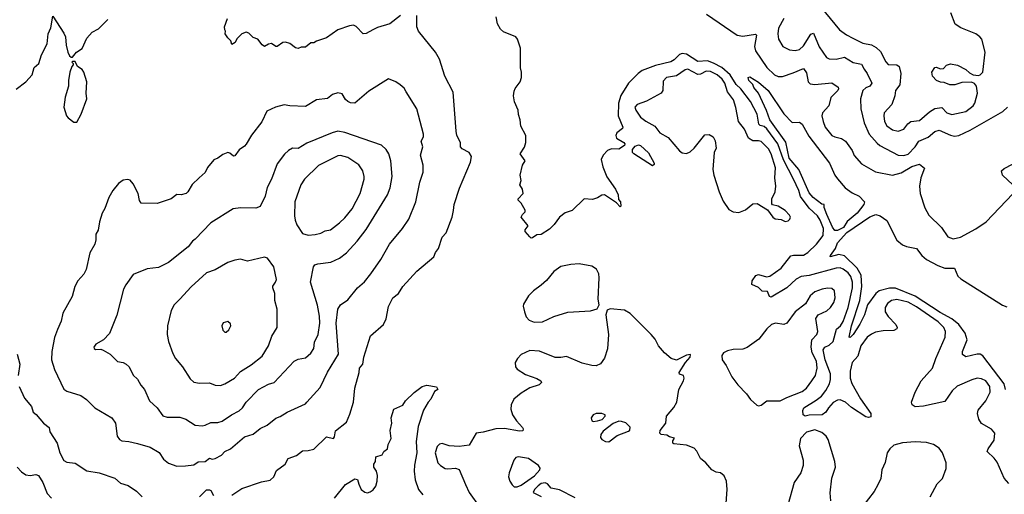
# Model space of a CAD drawing. Extents: x 1468344 to 1613994, y 525695 to 643861.
# Tile 408 of 427: x 1593431 to 1600407, y 620802 to 624166. Entities that reach past the tile are written whole.
import ezdxf

# ---------------------------------------------------------------- set-up
doc = ezdxf.new("R2010")
doc.units = 0

msp = doc.modelspace()

# ---------------------------------------------------------------- linework, layer by layer
at = {"layer": '0CON10XD'}
for points in [[(1599106.4, 624255), (1599239.5, 624095), (1599288.5, 624058.5), (1599334, 624034), (1599405, 624000.4), (1599465, 623987.1), (1599499.1, 623969.1), (1599529.5, 623939.5), (1599566.7, 623866.7), (1599585, 623848), (1599645.8, 623845.8), (1599662.5, 623835), (1599674.4, 623785), (1599666.9, 623705), (1599636.8, 623663.2), (1599631.9, 623625), (1599609.4, 623565), (1599555.7, 623505), (1599552.5, 623485), (1599556.9, 623445), (1599575, 623414.5), (1599615, 623385.4), (1599655, 623374.6)], [(1593405.5, 623674.5), (1593475, 623724.2), (1593520, 623775), (1593534, 623826), (1593567.5, 623855), (1593585, 623916.7), (1593626.9, 623995), (1593634.1, 624065.9), (1593652.3, 624107.7), (1593665, 624190), (1593745, 624070), (1593756.7, 624045), (1593760, 623985), (1593772.5, 623935), (1593785, 623910), (1593795, 623900), (1593805, 623900), (1593833.6, 623936.4), (1593875, 623962.5), (1593906.7, 624035), (1593945, 624076.7), (1593988.8, 624101.2), (1594055, 624166.2)], [(1596130, 624195), (1596053.6, 624136.4), (1595965, 624111.2), (1595933, 624093), (1595885, 624068.8), (1595865, 624066.2), (1595815, 624117.5), (1595795, 624126.7), (1595767, 624123), (1595685, 624093.3), (1595603.9, 624036.1), (1595535, 624013.8), (1595515, 624001.2), (1595495, 624001.2), (1595455, 623970), (1595425, 623970), (1595405, 623962), (1595385, 623966.7), (1595345, 623996.7), (1595315, 624007.5), (1595295, 624003.3), (1595255, 623976.7), (1595245, 623976.7), (1595215, 623996.7), (1595195, 623993.3), (1595165, 623976.7), (1595148.3, 623988.3), (1595118.3, 624028.3), (1595085, 624040), (1595055, 624071.2), (1595035, 624077.5), (1595005, 624066.2), (1594970.7, 624029.3), (1594956.7, 624005), (1594935, 623990), (1594927, 624017), (1594905, 624036.7), (1594887.5, 624065), (1594890, 624085), (1594883.6, 624093.6), (1594882.5, 624115), (1594903.3, 624175)], [(1594933.3, 620795), (1595005, 620842), (1595145, 620890), (1595205, 620902.5), (1595232, 620925), (1595250.3, 620969.7), (1595311.2, 621015), (1595333.3, 621055), (1595392.1, 621077.9), (1595435, 621110.8), (1595475, 621112.2), (1595515, 621122.9), (1595605, 621208.9), (1595655, 621198), (1595661.7, 621208.3), (1595668.1, 621251.9), (1595745.8, 621314.2), (1595770.5, 621369.5), (1595795.5, 621454.5), (1595805.5, 621554.5), (1595837.1, 621665), (1595839.2, 621695), (1595862.5, 621725), (1595870, 621775), (1595917.5, 621925), (1596009.2, 622005), (1596027.5, 622045), (1596045, 622132.5), (1596074, 622195), (1596113.8, 622225), (1596146.2, 622275), (1596245, 622383.8), (1596366.2, 622485), (1596376.2, 622515), (1596398, 622545), (1596424, 622625), (1596452, 622655), (1596494.1, 622765.9), (1596503.9, 622813.9), (1596509.2, 622855), (1596547.9, 622972.1), (1596625.8, 623155), (1596632, 623195), (1596615, 623224), (1596565, 623250.8), (1596554.2, 623265), (1596554, 623295), (1596529.2, 623345), (1596522.5, 623375), (1596501.7, 623651.7), (1596442.9, 623765), (1596405.6, 623885.6), (1596378, 623935), (1596256.2, 624085), (1596244.2, 624115), (1596244, 624195)], [(1597652, 622965), (1597670, 622925), (1597672.5, 622892.5), (1597687.5, 622875), (1597690, 622845), (1597685, 622840), (1597658.3, 622868.3), (1597575, 622923.3), (1597555, 622922.5), (1597525, 622903.3), (1597488.3, 622891.7), (1597430, 622895), (1597346.1, 622813.9), (1597295, 622796.7), (1597255, 622766.7), (1597216.8, 622713.2), (1597185, 622681.2), (1597125, 622643.8), (1597095, 622640), (1597065, 622618.8), (1597055, 622617.5), (1597046.1, 622626.1), (1597012.5, 622665), (1597013, 622677), (1597032.5, 622705), (1596983.3, 622765), (1596992.5, 622785), (1597012.5, 622805), (1597012.5, 622815), (1596983.3, 622865), (1596963, 622887), (1596962.5, 622895), (1596997.5, 622935), (1596993.3, 622965), (1596973.8, 622995), (1596983.3, 623025), (1596976.2, 623065), (1596993.8, 623135), (1597011.2, 623165), (1596976.7, 623215), (1597007.3, 623262.7), (1597016, 623295), (1597016.2, 623345), (1596980.7, 623410.7), (1596976.7, 623455), (1596963.9, 623493.9), (1596963.8, 623525), (1596937, 623583), (1596930, 623625), (1596935, 623660), (1596941.7, 623678.3), (1596976.7, 623725), (1596986.7, 623755), (1596987, 623793), (1596978.8, 623825), (1596980, 623965), (1596957.7, 624027.7), (1596945, 624043.3), (1596858.8, 624078.8), (1596837.7, 624097.7), (1596816.1, 624136.1), (1596808, 624185)], [(1598297.7, 624205), (1598515, 624056.1), (1598555, 624048.4), (1598645, 624064.2), (1598651.1, 624055), (1598636.9, 623976.9), (1598643.8, 623945), (1598725, 623827.9), (1598779.4, 623775), (1598805, 623762.3), (1598835, 623762.7), (1598911.2, 623788.8), (1598985, 623819.4), (1599005, 623788.8), (1599017.5, 623725), (1599031.8, 623711.8), (1599065.5, 623705.5), (1599185, 623717.8), (1599228.7, 623688.7), (1599231.8, 623675), (1599227.1, 623665), (1599177.5, 623615), (1599162.9, 623555), (1599118.6, 623505), (1599114.5, 623485), (1599122.5, 623445), (1599137.5, 623405), (1599184.7, 623344.7), (1599205, 623334.5), (1599254.5, 623324.5), (1599282.5, 623305), (1599327.8, 623237.8), (1599343.7, 623203.7), (1599395.8, 623145), (1599495, 623087.8), (1599615, 623064.6), (1599675, 623079.8), (1599750.5, 623125), (1599805, 623140.8), (1599842.5, 623112.5), (1599815.5, 623045.5), (1599806.9, 622985), (1599810.9, 622935), (1599842.6, 622832.6), (1599871.3, 622781.3), (1599961.9, 622691.9), (1600005.7, 622625.7), (1600045, 622611.9), (1600096.2, 622625), (1600205.5, 622684.5), (1600277.9, 622732.1), (1600467.7, 622932.3)], [(1598845, 624174.4), (1598806.1, 624105), (1598802.1, 624065), (1598807.2, 624027.2), (1598838, 623975), (1598885, 623951.1), (1598925, 623947.1), (1598955, 623953.8), (1598985, 623981.1), (1599035, 624062.2), (1599055, 624071.4), (1599095, 623974.4), (1599147.4, 623897.4), (1599165, 623889.4), (1599214.5, 623885.5), (1599275, 623901.3), (1599335, 623861.5), (1599395, 623850), (1599414.6, 623815), (1599435.4, 623785), (1599467.5, 623715), (1599455, 623695.7), (1599425, 623681.8), (1599405.3, 623664.7), (1599386.8, 623605), (1599390.9, 623535), (1599414.2, 623434.2), (1599449.6, 623355), (1599505, 623290), (1599525, 623273.6), (1599655, 623206.2), (1599695, 623202.5), (1599725, 623213.8), (1599775.7, 623264.3), (1599801.9, 623305), (1599866.2, 623333.8), (1599915, 623374.5), (1599945, 623381.8), (1600025, 623347.1), (1600055, 623341.3), (1600085, 623344.4), (1600165, 623382.2), (1600396.1, 623515), (1600428.9, 623545)], [(1599655, 623374.6), (1599695, 623389.5), (1599723.1, 623426.9), (1599745, 623443.6), (1599805, 623451.5), (1599876.2, 623513.8), (1599915, 623535.5), (1599965, 623543.5), (1600000.6, 623505), (1600035, 623493.1), (1600135, 623516), (1600185.6, 623554.4), (1600197.1, 623575), (1600215.8, 623645.8), (1600208.8, 623695), (1600195, 623713.3), (1600175, 623723.3), (1600105, 623721.2), (1600056.1, 623703.9), (1600020, 623705), (1599981.7, 623721.7), (1599955, 623723.3), (1599927.5, 623735), (1599897.5, 623765), (1599893.3, 623795), (1599915, 623826.2), (1599925, 623830), (1599955, 623817.5), (1599975, 623820), (1599997.7, 623842.3), (1600025, 623852.5), (1600075, 623844), (1600135, 623812), (1600159.5, 623789.5), (1600185.9, 623775.9), (1600225, 623769.2), (1600235, 623774), (1600255.7, 623795), (1600270.8, 623935), (1600246.9, 624026.9), (1600234.2, 624045), (1600205.4, 624065.4), (1600098.7, 624108.7), (1600058, 624135), (1600028.1, 624215)], [(1600438.3, 620878.3), (1600405, 620916), (1600355, 621030), (1600335, 621057.8), (1600285.6, 621105), (1600291.5, 621125), (1600334.6, 621185), (1600339.4, 621235), (1600315, 621264.3), (1600244.6, 621304.6), (1600226.9, 621335), (1600216.7, 621375), (1600221.4, 621398.6), (1600275, 621464.3), (1600306.4, 621525), (1600305, 621566.2), (1600275.4, 621605.4), (1600245, 621620), (1600215, 621625.8), (1600175.7, 621614.3), (1600072.6, 621567.4), (1600038, 621535), (1599985, 621459.2), (1599835, 621425.6), (1599775, 621422.9), (1599754, 621435), (1599750, 621455), (1599775, 621526.7), (1599818.5, 621605), (1599897.3, 621695), (1599921.2, 621765), (1599988.2, 621915), (1599990.8, 621955), (1599978.2, 621985), (1599937.7, 622025), (1599785, 622130.3), (1599725, 622163.2), (1599645, 622182.5), (1599608, 622175), (1599580, 622155), (1599563.6, 622125), (1599563.6, 622095), (1599582.9, 622062.9), (1599638.1, 622005), (1599647.5, 621985), (1599645.8, 621975), (1599625, 621963.1), (1599548.5, 621961.5), (1599495, 621950), (1599465, 621937.9), (1599435, 621916.4), (1599390.8, 621855), (1599368.7, 621781.3), (1599329.1, 621735), (1599314.7, 621675.3), (1599314.7, 621625), (1599326.2, 621586.2), (1599388.8, 621478.8), (1599461.2, 621375), (1599460, 621350), (1599445, 621346.7), (1599425, 621352), (1599325, 621416), (1599281.2, 621455), (1599245, 621470.8), (1599225, 621468.6), (1599195, 621451.4), (1599160.6, 621415), (1599143.5, 621385), (1599115.2, 621364.8), (1599025, 621361.9), (1598995, 621354.7), (1598982.9, 621365), (1598978.6, 621395), (1598986.2, 621415), (1599075, 621468.8), (1599111.4, 621498.6), (1599143.4, 621536.6), (1599169.5, 621585), (1599176.5, 621615), (1599174.3, 621655), (1599137.4, 621755), (1599124.3, 621825), (1599135.6, 621844.4), (1599165, 621859), (1599195.3, 621885), (1599217.6, 621972.4), (1599245.3, 621995), (1599265, 622026.9), (1599300.4, 622125), (1599330.9, 622265), (1599331.7, 622305), (1599319.2, 622345), (1599300.9, 622370.9), (1599265, 622398.7), (1599245, 622405.9), (1599215, 622405.8), (1599025, 622351.6), (1598968.6, 622345), (1598932.9, 622327.1), (1598865, 622264.6), (1598755, 622200), (1598743.8, 622205), (1598728.6, 622238.6), (1598692.3, 622242.3), (1598665, 622266.7), (1598618.3, 622288.3), (1598620, 622315), (1598646.4, 622353.6), (1598665, 622358.8), (1598722.7, 622342.7), (1598745, 622346.9), (1598825, 622405.5), (1598895, 622491.9), (1598912.8, 622497.2), (1598985, 622497.3), (1599014.5, 622515.5), (1599075.3, 622575), (1599124.2, 622635.8), (1599126.1, 622685), (1599102.9, 622745), (1599083.5, 622775), (1599025, 622830), (1598962, 622912), (1598950, 622955), (1598914.2, 623035), (1598841.5, 623171.5), (1598801.4, 623285), (1598725, 623393.1), (1598705, 623408.8), (1598676.5, 623416.5), (1598666.8, 623425), (1598654.7, 623495), (1598609.1, 623585), (1598541.2, 623675), (1598507.6, 623707.6), (1598464, 623775), (1598406.1, 623826.1), (1598347.7, 623857.7), (1598305, 623874.6), (1598235, 623868.7), (1598155, 623920.8), (1598123.6, 623926.4), (1598105, 623918.3), (1598068.8, 623881.2), (1598045, 623867.1), (1597935, 623841.6), (1597841.2, 623805), (1597812.3, 623785), (1597743.9, 623716.1), (1597691.2, 623628.8), (1597673.8, 623575), (1597670.6, 623485), (1597703.3, 623405), (1597700.8, 623395), (1597661.9, 623365), (1597655.7, 623345), (1597660, 623325), (1597711.2, 623295), (1597718.8, 623285), (1597716.2, 623275), (1597675, 623248.9), (1597625, 623250.4), (1597595, 623238.2), (1597564.5, 623205), (1597551.2, 623175), (1597562.5, 623122.5), (1597591.5, 623051.5), (1597652, 622965)], [(1593835, 623440), (1593866.7, 623495), (1593906.7, 623605), (1593902.5, 623645), (1593906.2, 623725), (1593886.7, 623795), (1593875, 623812.5), (1593840, 623835), (1593825, 623870), (1593805, 623870), (1593800, 623865), (1593810, 623855), (1593810, 623845), (1593800, 623835), (1593787, 623793), (1593776.7, 623735), (1593776.4, 623693.6), (1593753.6, 623616.4), (1593743.3, 623545), (1593762.5, 623485), (1593775, 623470), (1593815, 623440), (1593835, 623440)], [(1598855, 622736), (1598875, 622740), (1598888.3, 622751.7), (1598891.2, 622765), (1598885, 622780), (1598855, 622812.5), (1598803.9, 622843.9), (1598765, 622852.5), (1598760.7, 622860.7), (1598760, 622895), (1598783.1, 622945), (1598788.8, 622985), (1598781.2, 623045), (1598785.3, 623114.8), (1598755.8, 623215), (1598735, 623250.4), (1598685, 623301.5), (1598665, 623307.3), (1598625, 623306), (1598595.2, 623325.2), (1598565, 623389.4), (1598524.5, 623445), (1598505.5, 623544.5), (1598488.1, 623598.1), (1598445.2, 623655.2), (1598427.2, 623715), (1598407.8, 623745), (1598373.3, 623775), (1598325, 623798.9), (1598295, 623800), (1598255, 623779.2), (1598235, 623777.5), (1598165, 623816.2), (1598145, 623810.4), (1598085, 623767.6), (1598014.7, 623755.3), (1597989.1, 623730.9), (1597988.2, 623665), (1597975.6, 623645), (1597871.2, 623588.8), (1597805.8, 623565), (1597790, 623545), (1597795.6, 623525), (1597830, 623475), (1597866.3, 623446.3), (1597931.8, 623411.8), (1597967.5, 623365), (1598025, 623330.4), (1598105, 623236.7), (1598125, 623222.1), (1598155, 623217.1), (1598181.2, 623228.8), (1598209.4, 623255), (1598285, 623348.8), (1598315, 623351.4), (1598345, 623336), (1598357.9, 623307.9), (1598365.8, 623255), (1598351.1, 623225), (1598341.5, 623105), (1598348.5, 623065), (1598386.9, 622945), (1598415, 622878.8), (1598455, 622821.2), (1598485, 622804.3), (1598525, 622800), (1598572.9, 622817.1), (1598625, 622861.2), (1598655, 622863.8), (1598729.3, 622819.3), (1598766.1, 622766.1), (1598782.5, 622755), (1598825, 622748.8), (1598855, 622736)], [(1599205, 622672.3), (1599189.3, 622695), (1599148.8, 622785), (1599130.5, 622835), (1599130, 622855), (1599115, 622858.6), (1599053.2, 622905), (1599025, 622937.6), (1598951.2, 623105), (1598883.5, 623185), (1598858.8, 623298.8), (1598744.8, 623455), (1598722.3, 623522.3), (1598665.5, 623645), (1598631.4, 623685), (1598625, 623706.2), (1598598, 623735), (1598593.3, 623756.7), (1598605, 623760), (1598665, 623722.9), (1598733.3, 623665), (1598845, 623497.5), (1598905, 623436.7), (1598955, 623439.2), (1598975, 623425.8), (1599020.9, 623340.9), (1599169.4, 623149.4), (1599206.7, 623065), (1599225, 623038.2), (1599279.5, 622975), (1599328.1, 622938.1), (1599379.2, 622915), (1599415.4, 622875.4), (1599412.5, 622855), (1599365, 622795.5), (1599294.6, 622735), (1599267.3, 622692.7), (1599225, 622672.8), (1599205, 622672.3)], [(1594545, 621000.6), (1594605, 621002.9), (1594665, 621010.5), (1594695, 621032.9), (1594744.5, 621035.5), (1594775, 621057.5), (1594795, 621050), (1594815, 621054.5), (1594859.8, 621080.2), (1594884, 621105), (1594925.4, 621124.6), (1595025, 621209.4), (1595085, 621228.1), (1595135, 621268.1), (1595185, 621291.9), (1595245, 621342), (1595277.4, 621352.6), (1595325, 621384), (1595455, 621444.2), (1595465, 621454), (1595560.9, 621559.1), (1595611.7, 621668.3), (1595690, 621795), (1595672.7, 622015), (1595684.4, 622115), (1595704.3, 622145.7), (1595755, 622181.2), (1595824.1, 622265.9), (1595872.9, 622307.1), (1595920, 622365), (1595989.5, 622465), (1596050.6, 622575), (1596144.3, 622685), (1596188.8, 622751.2), (1596238.2, 622875), (1596266.7, 623015), (1596290, 623085), (1596288.9, 623135), (1596271.5, 623205), (1596287.8, 623265), (1596275.6, 623305), (1596291.9, 623335), (1596293.1, 623355), (1596244.4, 623534.4), (1596170, 623655), (1596155, 623681.2), (1596127.5, 623705), (1596095, 623726.2), (1596045, 623746.2), (1595905, 623659.2), (1595805, 623574.2), (1595775, 623575.8), (1595755, 623585.8), (1595739.2, 623599.2), (1595715, 623641.2), (1595685, 623647.1), (1595647.5, 623635), (1595611.7, 623608.3), (1595535, 623598), (1595455, 623550), (1595345, 623554.3), (1595305, 623562.5), (1595243.2, 623546.8), (1595181.4, 623518.6), (1595147, 623443), (1595072.4, 623347.6), (1595035, 623283.3), (1595025, 623270), (1594985, 623243.3), (1594955, 623200), (1594945, 623198), (1594920.5, 623220.5), (1594905, 623223.8), (1594870.3, 623209.7), (1594835, 623183.3), (1594806.4, 623173.6), (1594762.9, 623117.1), (1594745, 623083.3), (1594703.3, 623045), (1594652.3, 622997.7), (1594623.3, 622945), (1594610, 622935), (1594575, 622924), (1594545, 622926.7), (1594503.9, 622896.1), (1594405, 622863.8), (1594292.5, 622865), (1594280, 622885), (1594270, 622935), (1594235, 623002.5), (1594215, 623027.5), (1594195, 623033.3), (1594165, 623028.8), (1594131.2, 623005), (1594091.2, 622955), (1594063.8, 622905), (1594035, 622827.5), (1594016.2, 622795), (1593996, 622734), (1593986.2, 622675), (1593970, 622645), (1593971.2, 622605), (1593963.8, 622575), (1593927.7, 622512.3), (1593901.2, 622395), (1593885, 622363.3), (1593843.8, 622315), (1593821.2, 622275), (1593803.3, 622205), (1593736.7, 622085), (1593725, 622030), (1593699.4, 621970.6), (1593677, 621913), (1593658.1, 621815), (1593655.6, 621755), (1593677.6, 621687.6), (1593745, 621546.2), (1593765, 621532), (1593865, 621502.5), (1593903.8, 621475), (1593964.4, 621414.4), (1594085, 621344), (1594110.8, 621305), (1594121.2, 621215), (1594139.5, 621189.5), (1594155, 621182), (1594205, 621177.1), (1594265, 621162.2), (1594356.2, 621135), (1594418.3, 621098.3), (1594451.1, 621051.1), (1594485, 621022.5), (1594545, 621000.6)], [(1594725, 621288), (1594745, 621291.9), (1594785, 621310), (1594835, 621311.4), (1594865, 621319.4), (1594930.8, 621365), (1594986.8, 621393.2), (1595009.4, 621415), (1595035, 621454.4), (1595122.5, 621545), (1595195, 621583.3), (1595234.4, 621595), (1595375.5, 621744.5), (1595405, 621760), (1595455, 621769.4), (1595495, 621801.9), (1595515.3, 621834.7), (1595519.5, 621880.5), (1595544.7, 621935.3), (1595557.2, 622015), (1595555.3, 622065), (1595541.9, 622141.9), (1595492.5, 622305), (1595513.8, 622415), (1595522.7, 622427.3), (1595542.5, 622435), (1595635, 622448.1), (1595696, 622475), (1595747.6, 622512.4), (1595823.1, 622595), (1595885, 622679.2), (1596036.7, 622923.3), (1596055.5, 622975), (1596070, 623055), (1596061.5, 623165), (1596045.4, 623215.4), (1596026.4, 623246.4), (1595995, 623277.5), (1595735.8, 623365.8), (1595685, 623374.6), (1595645, 623364.5), (1595465, 623290.5), (1595405, 623251.9), (1595365, 623255.8), (1595335, 623239.2), (1595308.3, 623211.7), (1595255.7, 623145), (1595214.5, 623035.5), (1595184.5, 622975.5), (1595170.8, 622915), (1595135, 622841.2), (1595105, 622830), (1594995, 622831.4), (1594943.8, 622825), (1594785, 622725.6), (1594675, 622610), (1594654.6, 622595.4), (1594624.4, 622555), (1594486, 622445), (1594415, 622410), (1594335, 622399.2), (1594235, 622358.8), (1594182.4, 622287.6), (1594167.5, 622255), (1594118.6, 622071.4), (1594068, 621942), (1594024.1, 621895.9), (1593970, 621865), (1593957.5, 621845), (1593960, 621835), (1593968.3, 621828.3), (1594005, 621830), (1594023.6, 621823.6), (1594072.5, 621795), (1594125, 621743.3), (1594165, 621736.2), (1594186.7, 621725), (1594206, 621705), (1594235.9, 621645.9), (1594266.8, 621616.8), (1594289.2, 621575), (1594315, 621543.8), (1594350, 621465), (1594404.4, 621414.4), (1594445, 621358), (1594475, 621349.2), (1594565, 621347.8), (1594608.8, 621335), (1594675, 621292.9), (1594725, 621288)], [(1597915, 623130), (1597781.1, 623215), (1597773.1, 623225), (1597773.6, 623245), (1597790.4, 623269.6), (1597815, 623280), (1597830, 623275), (1597885, 623223.3), (1597925, 623150), (1597925, 623140), (1597915, 623130)], [(1595475, 622638.5), (1595525, 622643.8), (1595565, 622652.7), (1595595, 622669.1), (1595633.9, 622676.1), (1595697.1, 622725), (1595735, 622760.6), (1595786.4, 622825), (1595842.7, 622935), (1595871.5, 623035), (1595872.2, 623055), (1595861.1, 623095), (1595835, 623138.1), (1595755, 623189.5), (1595705, 623202.7), (1595685, 623201.5), (1595547.1, 623132.9), (1595450, 623035), (1595422.5, 622995), (1595380.5, 622875), (1595378.5, 622775), (1595383.5, 622745), (1595395, 622712), (1595435, 622650), (1595475, 622638.5)], [(1600466.5, 622995), (1600394, 623065), (1600388, 623095), (1600405, 623112), (1600465, 623141.4)], [(1600415.5, 621545.5), (1600405.2, 621585), (1600255, 621784.1), (1600235, 621794.8), (1600215, 621795.2), (1600135, 621776.5), (1600111.6, 621791.6), (1600109.7, 621815), (1600143.6, 621896.4), (1600128.7, 621945), (1600085.2, 622005), (1600035.6, 622045.6), (1599951.4, 622091.4), (1599776.2, 622206.2), (1599635, 622262.6), (1599592.8, 622262.8), (1599520, 622245), (1599496.2, 622225), (1599437.8, 622145), (1599416.8, 622075), (1599383.3, 622006.7), (1599335, 621933.5), (1599315, 621914.4), (1599306.7, 621916.7), (1599324.8, 621994.8), (1599383.2, 622175), (1599396.3, 622273.7), (1599392.8, 622355), (1599363.9, 622403.9), (1599275, 622492.9), (1599235, 622501.9), (1599173.3, 622485), (1599174.4, 622495), (1599211.6, 622545), (1599225.3, 622585), (1599291.4, 622658.6), (1599455, 622768.6), (1599495.4, 622785.4), (1599527.5, 622775), (1599575, 622743.3), (1599645, 622603.3), (1599685, 622571.2), (1599715, 622559.2), (1599785, 622544), (1599822.5, 622495), (1599855, 622465.7), (1599935, 622422.5), (1599985.4, 622405.4), (1600055, 622404.2), (1600078.3, 622348.3), (1600098.8, 622328.8), (1600395, 622142.1), (1600425, 622131.2)], [(1594855, 621573.1), (1594885, 621584.4), (1594954, 621626), (1594995, 621671.5), (1595070.6, 621719.4), (1595148.4, 621781.6), (1595194.4, 621855), (1595217, 621923), (1595255.9, 621984.1), (1595254.2, 622115), (1595238.6, 622175), (1595237.8, 622225), (1595223.6, 622265), (1595223.8, 622276.2), (1595244, 622305), (1595250, 622325), (1595232.5, 622415), (1595186.7, 622475), (1595165, 622483.8), (1595045.9, 622454.1), (1594995, 622467.5), (1594955, 622462), (1594905, 622444), (1594816.3, 622393.7), (1594755, 622371.4), (1594645, 622271.2), (1594565, 622183.8), (1594526.2, 622145), (1594504.4, 622105.6), (1594477.5, 621995), (1594477.1, 621935), (1594485.6, 621885.6), (1594515, 621800), (1594535, 621763.3), (1594585.6, 621705.6), (1594639.7, 621619.7), (1594665, 621596.2), (1594705, 621589.2), (1594775, 621592.5), (1594815.7, 621575.7), (1594855, 621573.1)], [(1597075, 622022.5), (1597135, 622023.5), (1597215, 622062.5), (1597315, 622092), (1597475, 622103.3), (1597523, 622117), (1597537.5, 622145), (1597528.8, 622185), (1597536.7, 622335), (1597534.3, 622365), (1597518, 622398), (1597485, 622418.1), (1597395, 622434.4), (1597335, 622430.6), (1597265, 622415.7), (1597215, 622380.6), (1597162.4, 622317.6), (1597125.8, 622284.3), (1597070.5, 622245), (1597035, 622208.1), (1597000.6, 622149.4), (1596998.1, 622135), (1597006.7, 622095), (1597019.4, 622059.4), (1597040, 622035), (1597075, 622022.5)], [(1598665, 621428), (1598685, 621433.8), (1598725.5, 621464.5), (1598820, 621465), (1598865, 621488.2), (1598975, 621529.7), (1599005, 621553.6), (1599043.8, 621605), (1599068, 621645), (1599081.9, 621695), (1599076, 621745), (1599046.2, 621805), (1599038.8, 621845), (1599043.3, 621896.7), (1599077.5, 621935), (1599084.5, 621955), (1599071.4, 622048.6), (1599086.9, 622073.1), (1599148.6, 622101.4), (1599175, 622125.7), (1599199.3, 622160.7), (1599208.5, 622195), (1599204.4, 622244.4), (1599185, 622260.8), (1599155, 622263.1), (1599115.5, 622255.5), (1599065, 622236.2), (1599032.4, 622207.6), (1598998.2, 622151.8), (1598924.3, 622095), (1598865, 622014.4), (1598845, 622006.4), (1598785, 622014), (1598758.6, 622005), (1598724.6, 621975), (1598668.8, 621901.2), (1598585, 621841.9), (1598555, 621830.6), (1598485, 621827.8), (1598445, 621819.4), (1598418, 621805), (1598405.6, 621785), (1598407.8, 621755), (1598435.7, 621715), (1598476.9, 621635), (1598518.9, 621578.9), (1598579.2, 621515), (1598607.5, 621475), (1598653.6, 621433.6), (1598665, 621428)], [(1598432.9, 620705), (1598443.3, 620835), (1598438, 620895), (1598422.3, 620932.3), (1598395, 620953.8), (1598365, 620958.8), (1598334.3, 620974.3), (1598292.5, 621025), (1598255, 621056.7), (1598227.5, 621107.5), (1598208.5, 621128.5), (1598155, 621150.5), (1598065, 621160), (1598057.5, 621165), (1598058.3, 621181.7), (1598070, 621200), (1598035, 621208.8), (1598015, 621220.8), (1597976.8, 621226.8), (1597966, 621235), (1597968, 621255), (1598010, 621305), (1598013.1, 621355), (1598065, 621416.7), (1598085.8, 621454.2), (1598100, 621545), (1598133.8, 621605), (1598138, 621625), (1598133.3, 621645), (1598105, 621653.8), (1598102.9, 621665), (1598149.2, 621735), (1598180.6, 621775), (1598183, 621793), (1598155, 621787.1), (1598085, 621753.1), (1598046.2, 621765), (1598000, 621805), (1597958, 621855), (1597932.1, 621902.1), (1597904, 621935), (1597755, 622083.3), (1597715, 622106.2), (1597615, 622116.7), (1597593.6, 622106.4), (1597583.3, 622075), (1597603.3, 621935), (1597596.4, 621833.6), (1597573.6, 621766.4), (1597545, 621727.5), (1597516.4, 621713.6), (1597485, 621713.8), (1597415, 621732.5), (1597305, 621778.8), (1597265, 621771.2), (1597225, 621772.5), (1597115, 621816.4), (1597045, 621820.4), (1596985, 621791.9), (1596956.9, 621765), (1596940.6, 621735), (1596943.1, 621705), (1596955, 621688), (1597015, 621651.1)], [(1594895, 621950), (1594913, 621967), (1594927.5, 621995), (1594925, 622010), (1594905, 622027.5), (1594873.6, 622016.4), (1594862.5, 621995), (1594870, 621965), (1594885, 621950), (1594895, 621950)], [(1593414, 621794), (1593431.4, 621725), (1593420, 621645)], [(1597015, 621651.1), (1597095, 621622), (1597122.5, 621605), (1597127.5, 621595), (1597111.2, 621578.8), (1597045, 621557.1), (1596985, 621518.6), (1596932.9, 621477.1), (1596912.9, 621437.1), (1596910, 621405), (1596922.9, 621365), (1596951.6, 621321.6), (1596993.1, 621275), (1596998.1, 621265), (1596995, 621251.2), (1596971.4, 621248.6), (1596865, 621269.2), (1596805, 621266.2), (1596715, 621242.2), (1596665, 621235.8), (1596615, 621150), (1596545, 621140), (1596475, 621145.8), (1596425, 621163.1), (1596405, 621157.1), (1596389.7, 621140.3), (1596375.7, 621095), (1596394.3, 621025), (1596412.5, 621005), (1596445, 620985.7), (1596465, 620981.4), (1596517.9, 620987.9), (1596545, 620977.5), (1596588.7, 620871.3), (1596614.5, 620814.5), (1596693.8, 620705)], [(1593427.5, 621565), (1593465, 621483.8), (1593513.8, 621425), (1593526.2, 621385), (1593547.6, 621367.6), (1593599.2, 621305), (1593639.2, 621275), (1593645.6, 621245), (1593696.9, 621165), (1593716.4, 621095), (1593745, 621040.8), (1593765, 621028.6), (1593825, 621022.9), (1593907.8, 620967.8), (1593995, 620954), (1594105, 620915.6), (1594145, 620880), (1594198.8, 620865), (1594258, 620825), (1594300, 620785)], [(1595661.2, 620775), (1595739.1, 620870.9), (1595805, 620911.2), (1595825, 620907.5), (1595833, 620873), (1595851.2, 620835), (1595875.9, 620815.9), (1595895, 620812), (1595915, 620820), (1595935.5, 620834.5), (1595955, 620860), (1595964.2, 620895), (1595965.8, 620935.8), (1595958.8, 620965), (1595940, 620995), (1595940, 621015), (1595952.5, 621035), (1595955, 621066.7), (1595998.3, 621081.7), (1596010, 621105), (1596037.5, 621125), (1596042.5, 621155), (1596063, 621197), (1596056.7, 621255), (1596066.7, 621305), (1596062, 621345), (1596082.5, 621405), (1596146.1, 621433.9), (1596165, 621463.3), (1596225, 621522.5), (1596282.5, 621565), (1596315, 621576.2), (1596385, 621562.5), (1596392.5, 621545), (1596368.8, 621531.2), (1596344.1, 621475.9), (1596324.4, 621455.6), (1596292, 621398), (1596255, 621282.5), (1596240.4, 621175), (1596245.3, 621094.8), (1596227.9, 621007.9), (1596225.5, 620965), (1596233.3, 620905), (1596257.1, 620835), (1596287, 620797)], [(1597495, 621318.1), (1597525, 621323.6), (1597556.8, 621333.2), (1597578.1, 621355), (1597580, 621365), (1597554.4, 621375.6), (1597515.7, 621374.3), (1597495, 621366), (1597480, 621345), (1597483.5, 621323.5), (1597495, 621318.1)], [(1597605, 621174.2), (1597665, 621218.8), (1597745, 621248.8), (1597753.9, 621256.1), (1597755, 621276.7), (1597725, 621307.5), (1597695, 621318.6), (1597675, 621319.4), (1597635, 621303.5), (1597565, 621248.5), (1597547.8, 621225), (1597546.9, 621205), (1597555, 621190.8), (1597582.5, 621175), (1597605, 621174.2)], [(1599177.1, 620755), (1599173.2, 620813.2), (1599184.3, 620915.7), (1599210, 620995), (1599207.1, 621035), (1599159.5, 621189.5), (1599143.6, 621213.6), (1599115, 621239.5), (1599065, 621260), (1599005, 621242.2), (1598962.2, 621197.8), (1598954.4, 621145), (1598980.8, 621045), (1598980.8, 621005), (1598964.2, 620955), (1598918.6, 620885), (1598873.9, 620723.9)], [(1599880.6, 620785), (1599930.8, 620875), (1599969.2, 620915), (1599993.8, 620983.8), (1599993.8, 621025), (1599970, 621095), (1599945, 621130), (1599905, 621154), (1599855, 621169.2), (1599775, 621174.3), (1599685, 621167.8), (1599625, 621150), (1599596.2, 621125), (1599578, 621095), (1599562.3, 621027.7), (1599540, 620975), (1599531.9, 620915), (1599510.6, 620869.4), (1599485, 620822), (1599405, 620718)], [(1596955, 620854.8), (1596985, 620867), (1597077.6, 620932.4), (1597116.9, 620975), (1597117.4, 620987.4), (1597105.7, 621005), (1597035, 621056.4), (1596965, 621068.1), (1596945, 621062.5), (1596931.4, 621045), (1596897.8, 620955), (1596893.5, 620925), (1596902.5, 620895), (1596919.8, 620869.8), (1596935.4, 620855.4), (1596955, 620854.8)], [(1593414.5, 620994.5), (1593445, 620960), (1593475, 620940), (1593505, 620934.4), (1593545, 620942), (1593565, 620934.2), (1593595.8, 620885), (1593625, 620806.7), (1593657.5, 620775)], [(1594705.8, 620785), (1594755, 620832.5), (1594775, 620834.4), (1594785, 620828.6), (1594803.9, 620793.9)], [(1597367, 620777), (1597255, 620834.4), (1597195.8, 620845.8), (1597171.2, 620875), (1597155, 620884.2), (1597125, 620877.5), (1597105, 620862.2), (1597078.6, 620835), (1597068.8, 620815), (1597125.8, 620785.8)]]:
    msp.add_lwpolyline(points, dxfattribs=at)

doc.saveas('drawing.dxf')
